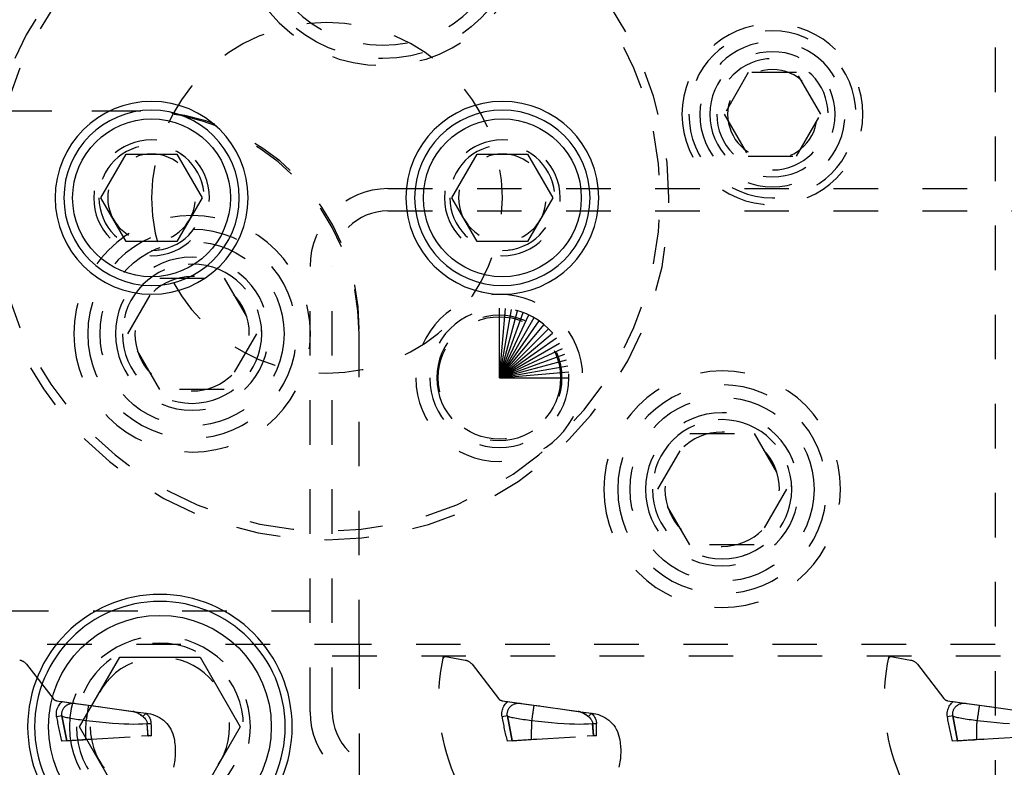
# Model space of a CAD drawing. Header units: inches. Extents: x 3 to 289, y 4 to 291.
# Tile 614 of 634: x 233.53 to 235.74, y 172.17 to 173.84. Entities that reach past the tile are written whole.
import ezdxf

# ---------------------------------------------------------------- set-up
doc = ezdxf.new("R2010")
doc.units = ezdxf.units.IN
doc.header["$LTSCALE"] = 0.5
doc.header["$MEASUREMENT"] = 0
doc.linetypes.add('HIDDEN', pattern=[0.225, 0.15, -0.075])
doc.layers.add('MFB', color=7, linetype='Continuous')

msp = doc.modelspace()

# ---------------------------------------------------------------- linework, layer by layer
at = {"layer": 'MFB', "color": 254, "linetype": 'HIDDEN'}
for p, q in [((235.721, 176.3821), (235.721, 165.3821)), ((235.1669, 173.7259), (235.1127, 173.6321)), ((235.2751, 173.7259), (235.1669, 173.7259)), ((235.3293, 173.6321), (235.2751, 173.7259)), ((233.8032, 173.6394), (231.7832, 173.6394)), ((233.7932, 173.6394), (231.7932, 173.6394)), ((235.1127, 173.6321), (235.1669, 173.5384)), ((235.2751, 173.5384), (235.3293, 173.6321)), ((235.1669, 173.5384), (235.2751, 173.5384)), ((234.358, 173.4652), (235.721, 173.4652)), ((234.358, 173.4152), (236.858, 173.4152)), ((234.183, 172.2902), (234.183, 173.2902)), ((234.233, 172.2902), (234.233, 173.2902)), ((233.7738, 173.1394), (233.846, 173.2644)), ((233.846, 173.2644), (233.9903, 173.2644)), ((233.9903, 173.2644), (234.0625, 173.1394)), ((233.846, 173.0144), (233.7738, 173.1394)), ((234.0625, 173.1394), (233.9903, 173.0144)), ((234.2932, 172.4419), (234.2932, 173.1494)), ((234.2932, 172.4419), (234.2932, 173.1394)), ((233.9903, 173.0144), (233.846, 173.0144)), ((234.9636, 172.7902), (235.0358, 172.9152)), ((235.0358, 172.9152), (235.1801, 172.9152)), ((235.1801, 172.9152), (235.2523, 172.7902)), ((235.0358, 172.6652), (234.9636, 172.7902)), ((235.2523, 172.7902), (235.1801, 172.6652)), ((235.1801, 172.6652), (235.0358, 172.6652)), ((233.2962, 172.5169), (234.183, 172.5169)), ((234.2932, 172.4419), (233.2932, 172.4419)), ((235.721, 172.4419), (234.2932, 172.4419)), ((234.2932, 172.4419), (234.2932, 172.1419)), ((234.2932, 172.4419), (234.2932, 172.1419)), ((236.733, 172.4152), (234.233, 172.4152)), ((234.483, 172.4152), (234.5312, 172.4067)), ((235.483, 172.4152), (235.5312, 172.4067)), ((233.5467, 172.3973), (233.606, 172.3202)), ((234.5467, 172.3973), (234.606, 172.3202)), ((235.5467, 172.3973), (235.606, 172.3202)), ((233.6142, 172.3155), (233.8195, 172.2866)), ((233.6147, 172.2946), (233.6156, 172.2975)), ((233.6156, 172.2975), (233.6168, 172.3004)), ((233.6168, 172.3004), (233.6181, 172.3029)), ((233.6181, 172.3029), (233.6195, 172.3054)), ((233.6195, 172.3054), (233.6212, 172.3077)), ((233.6212, 172.3077), (233.623, 172.3098)), ((233.623, 172.3098), (233.6249, 172.3118)), ((233.6249, 172.3118), (233.627, 172.3137)), ((233.627, 172.3137), (233.6565, 172.3095)), ((233.6278, 172.2952), (233.6285, 172.2966)), ((233.6285, 172.2966), (233.6293, 172.298)), ((233.6293, 172.298), (233.6302, 172.2993)), ((233.6302, 172.2993), (233.6315, 172.301)), ((233.6315, 172.301), (233.6329, 172.3025)), ((233.6329, 172.3025), (233.6345, 172.3039)), ((233.6345, 172.3039), (233.6362, 172.3052)), ((233.6362, 172.3052), (233.6379, 172.3063)), ((233.6379, 172.3063), (233.6398, 172.3073)), ((233.6398, 172.3073), (233.6417, 172.3081)), ((233.6417, 172.3081), (233.6436, 172.3087)), ((233.6436, 172.3087), (233.6455, 172.3092)), ((233.6455, 172.3092), (233.6479, 172.3096)), ((233.6479, 172.3096), (233.6501, 172.3098)), ((233.6501, 172.3098), (233.6524, 172.3099)), ((233.6524, 172.3099), (233.6545, 172.3098)), ((233.6545, 172.3098), (233.6565, 172.3095)), ((233.6565, 172.3095), (233.6857, 172.3054)), ((233.6565, 172.3095), (233.673, 172.3072)), ((233.673, 172.3072), (233.6778, 172.3065)), ((233.6841, 172.2961), (233.6839, 172.2945)), ((233.6843, 172.2977), (233.6841, 172.2961)), ((233.6846, 172.2991), (233.6843, 172.2977)), ((233.6848, 172.3004), (233.6846, 172.2991)), ((233.685, 172.3015), (233.6848, 172.3004)), ((233.6851, 172.3025), (233.685, 172.3015)), ((233.6853, 172.3034), (233.6851, 172.3025)), ((233.6854, 172.3041), (233.6853, 172.3034)), ((233.6855, 172.3047), (233.6854, 172.3041)), ((233.6856, 172.3051), (233.6855, 172.3047)), ((233.6857, 172.3053), (233.6856, 172.3051)), ((233.6857, 172.3054), (233.7817, 172.2919)), ((233.6857, 172.3054), (233.6985, 172.3036)), ((233.6857, 172.3054), (233.6857, 172.3053)), ((233.7547, 172.2957), (233.7693, 172.2937)), ((234.6142, 172.3155), (234.8195, 172.2866)), ((234.6147, 172.2946), (234.6156, 172.2975)), ((234.6156, 172.2975), (234.6168, 172.3004)), ((234.6168, 172.3004), (234.6181, 172.3029)), ((234.6181, 172.3029), (234.6195, 172.3054)), ((234.6195, 172.3054), (234.6212, 172.3077)), ((234.6212, 172.3077), (234.623, 172.3098)), ((234.623, 172.3098), (234.6249, 172.3118)), ((234.6249, 172.3118), (234.627, 172.3137)), ((234.627, 172.3137), (234.6565, 172.3095)), ((234.6278, 172.2952), (234.6285, 172.2966)), ((234.6285, 172.2966), (234.6293, 172.298)), ((234.6293, 172.298), (234.6302, 172.2993)), ((234.6302, 172.2993), (234.6315, 172.301)), ((234.6315, 172.301), (234.6329, 172.3025)), ((234.6329, 172.3025), (234.6345, 172.3039)), ((234.6345, 172.3039), (234.6362, 172.3052)), ((234.6362, 172.3052), (234.6379, 172.3063)), ((234.6379, 172.3063), (234.6398, 172.3073)), ((234.6398, 172.3073), (234.6417, 172.3081)), ((234.6417, 172.3081), (234.6436, 172.3087)), ((234.6436, 172.3087), (234.6455, 172.3092)), ((234.6455, 172.3092), (234.6479, 172.3096)), ((234.6479, 172.3096), (234.6501, 172.3098)), ((234.6501, 172.3098), (234.6524, 172.3099)), ((234.6524, 172.3099), (234.6545, 172.3098)), ((234.6545, 172.3098), (234.6565, 172.3095)), ((234.6565, 172.3095), (234.6857, 172.3054)), ((234.6565, 172.3095), (234.6731, 172.3072)), ((234.6731, 172.3072), (234.6778, 172.3065)), ((234.6841, 172.2961), (234.6839, 172.2945)), ((234.6843, 172.2977), (234.6841, 172.2961)), ((234.6846, 172.2991), (234.6843, 172.2977)), ((234.6848, 172.3004), (234.6846, 172.2991)), ((234.685, 172.3015), (234.6848, 172.3004)), ((234.6851, 172.3025), (234.685, 172.3015)), ((234.6853, 172.3034), (234.6851, 172.3025)), ((234.6854, 172.3041), (234.6853, 172.3034)), ((234.6855, 172.3047), (234.6854, 172.3041)), ((234.6856, 172.3051), (234.6855, 172.3047)), ((234.6857, 172.3053), (234.6856, 172.3051)), ((234.6857, 172.3054), (234.7817, 172.2919)), ((234.6857, 172.3054), (234.6985, 172.3036)), ((234.6857, 172.3054), (234.6857, 172.3053)), ((234.7547, 172.2957), (234.7693, 172.2937)), ((235.6142, 172.3155), (235.8195, 172.2866)), ((235.6147, 172.2946), (235.6156, 172.2975)), ((235.6156, 172.2975), (235.6168, 172.3004)), ((235.6168, 172.3004), (235.6181, 172.3029)), ((235.6181, 172.3029), (235.6195, 172.3054)), ((235.6195, 172.3054), (235.6212, 172.3077)), ((235.6212, 172.3077), (235.623, 172.3098)), ((235.623, 172.3098), (235.6249, 172.3118)), ((235.6249, 172.3118), (235.627, 172.3137)), ((235.627, 172.3137), (235.6565, 172.3095)), ((235.6278, 172.2952), (235.6285, 172.2966)), ((235.6285, 172.2966), (235.6293, 172.298)), ((235.6293, 172.298), (235.6302, 172.2993)), ((235.6302, 172.2993), (235.6315, 172.301)), ((235.6315, 172.301), (235.6329, 172.3025)), ((235.6329, 172.3025), (235.6345, 172.3039)), ((235.6345, 172.3039), (235.6362, 172.3052)), ((235.6362, 172.3052), (235.6379, 172.3063)), ((235.6379, 172.3063), (235.6398, 172.3073)), ((235.6398, 172.3073), (235.6417, 172.3081)), ((235.6417, 172.3081), (235.6436, 172.3087)), ((235.6436, 172.3087), (235.6455, 172.3092)), ((235.6455, 172.3092), (235.6479, 172.3096)), ((235.6479, 172.3096), (235.6501, 172.3098)), ((235.6501, 172.3098), (235.6524, 172.3099)), ((235.6524, 172.3099), (235.6545, 172.3098)), ((235.6545, 172.3098), (235.6565, 172.3095)), ((235.6565, 172.3095), (235.6857, 172.3054)), ((235.6841, 172.2961), (235.6839, 172.2945)), ((235.6843, 172.2977), (235.6841, 172.2961)), ((235.6846, 172.2991), (235.6843, 172.2977)), ((235.6848, 172.3004), (235.6846, 172.2991)), ((235.685, 172.3015), (235.6848, 172.3004)), ((235.6851, 172.3025), (235.685, 172.3015)), ((235.6853, 172.3034), (235.6851, 172.3025)), ((235.6854, 172.3041), (235.6853, 172.3034)), ((235.6855, 172.3047), (235.6854, 172.3041)), ((235.6856, 172.3051), (235.6855, 172.3047)), ((235.6857, 172.3053), (235.6856, 172.3051)), ((235.6857, 172.3054), (235.7817, 172.2919)), ((235.6857, 172.3054), (235.6857, 172.3053)), ((233.6135, 172.2854), (233.6136, 172.2885)), ((233.6136, 172.2823), (233.6135, 172.2854)), ((233.6136, 172.2885), (233.614, 172.2916)), ((233.614, 172.2792), (233.6136, 172.2823)), ((233.614, 172.2916), (233.6147, 172.2946)), ((233.626, 172.2812), (233.614, 172.2792)), ((233.626, 172.2812), (233.614, 172.2792)), ((233.6257, 172.286), (233.6258, 172.2875)), ((233.6257, 172.2844), (233.6257, 172.286)), ((233.6258, 172.2828), (233.6257, 172.2844)), ((233.6258, 172.2875), (233.626, 172.2891)), ((233.626, 172.2812), (233.6258, 172.2828)), ((233.626, 172.2891), (233.6263, 172.2907)), ((233.6367, 172.2255), (233.626, 172.2812)), ((233.626, 172.2812), (233.6367, 172.2255)), ((233.626, 172.2812), (233.6273, 172.2806)), ((233.6263, 172.2907), (233.6267, 172.2922)), ((233.6267, 172.2922), (233.6272, 172.2937)), ((233.6272, 172.2937), (233.6278, 172.2952)), ((233.6273, 172.2806), (233.629, 172.28)), ((233.629, 172.28), (233.6311, 172.2794)), ((233.6311, 172.2794), (233.6335, 172.2787)), ((233.6335, 172.2787), (233.6362, 172.2781)), ((233.6362, 172.2781), (233.6393, 172.2774)), ((233.6393, 172.2774), (233.6426, 172.2767)), ((233.6426, 172.2767), (233.6462, 172.2761)), ((233.6462, 172.2761), (233.65, 172.2754)), ((233.65, 172.2754), (233.654, 172.2748)), ((233.654, 172.2748), (233.6582, 172.2741)), ((233.6582, 172.2741), (233.6625, 172.2735)), ((233.6811, 172.2752), (233.6808, 172.2732)), ((233.6814, 172.2772), (233.6811, 172.2752)), ((233.6816, 172.2792), (233.6814, 172.2772)), ((233.6819, 172.2812), (233.6816, 172.2792)), ((233.6822, 172.2832), (233.6819, 172.2812)), ((233.6825, 172.2852), (233.6822, 172.2832)), ((233.6828, 172.2872), (233.6825, 172.2852)), ((233.6831, 172.2891), (233.6828, 172.2872)), ((233.6833, 172.291), (233.6831, 172.2891)), ((233.6836, 172.2928), (233.6833, 172.291)), ((233.6839, 172.2945), (233.6836, 172.2928)), ((233.7693, 172.2937), (233.7851, 172.2915)), ((233.7817, 172.2919), (233.7851, 172.2915)), ((233.7851, 172.2915), (233.8148, 172.2873)), ((233.7851, 172.2915), (233.7871, 172.2911)), ((233.7871, 172.2911), (233.7851, 172.2915)), ((233.7871, 172.2911), (233.7891, 172.2906)), ((233.7891, 172.2906), (233.7871, 172.2911)), ((233.7891, 172.2906), (233.7911, 172.29)), ((233.7911, 172.29), (233.7891, 172.2906)), ((233.7911, 172.29), (233.7931, 172.2892)), ((233.7931, 172.2892), (233.7911, 172.29)), ((233.7931, 172.2892), (233.795, 172.2883)), ((233.795, 172.2883), (233.7931, 172.2892)), ((233.795, 172.2883), (233.7969, 172.2873)), ((233.7969, 172.2873), (233.795, 172.2883)), ((233.7969, 172.2873), (233.7988, 172.2862)), ((233.7988, 172.2862), (233.7969, 172.2873)), ((233.7988, 172.2862), (233.8007, 172.285)), ((233.8007, 172.285), (233.7988, 172.2862)), ((233.8007, 172.285), (233.8025, 172.2838)), ((233.8025, 172.2838), (233.8007, 172.285)), ((233.8025, 172.2838), (233.8043, 172.2825)), ((233.8043, 172.2825), (233.8025, 172.2838)), ((233.8043, 172.2825), (233.806, 172.2812)), ((233.806, 172.2812), (233.8043, 172.2825)), ((233.806, 172.2812), (233.8078, 172.2799)), ((233.8078, 172.2799), (233.806, 172.2812)), ((233.8078, 172.2799), (233.8148, 172.2873)), ((233.8078, 172.2799), (233.8148, 172.2873)), ((233.8078, 172.2799), (233.8095, 172.2784)), ((233.8095, 172.2784), (233.8112, 172.2768)), ((233.8112, 172.2768), (233.8128, 172.2751)), ((233.8128, 172.2751), (233.8142, 172.2732)), ((233.8148, 172.2873), (233.8167, 172.2854)), ((233.8167, 172.2854), (233.8184, 172.2834)), ((233.8184, 172.2834), (233.8201, 172.2812)), ((233.8201, 172.2812), (233.8217, 172.2788)), ((233.8217, 172.2788), (233.8231, 172.2762)), ((233.8231, 172.2762), (233.8238, 172.2744)), ((233.8238, 172.2744), (233.8245, 172.2726)), ((234.6135, 172.2854), (234.6136, 172.2885)), ((234.6136, 172.2823), (234.6135, 172.2854)), ((234.6136, 172.2885), (234.614, 172.2916)), ((234.614, 172.2792), (234.6136, 172.2823)), ((234.614, 172.2916), (234.6147, 172.2946)), ((234.626, 172.2812), (234.614, 172.2792)), ((234.626, 172.2812), (234.614, 172.2792)), ((234.6257, 172.286), (234.6258, 172.2875)), ((234.6257, 172.2844), (234.6257, 172.286)), ((234.6258, 172.2828), (234.6257, 172.2844)), ((234.6258, 172.2875), (234.626, 172.2891)), ((234.626, 172.2812), (234.6258, 172.2828)), ((234.626, 172.2891), (234.6263, 172.2907)), ((234.6367, 172.2255), (234.626, 172.2812)), ((234.626, 172.2812), (234.6367, 172.2255)), ((234.626, 172.2812), (234.6273, 172.2806)), ((234.6263, 172.2907), (234.6267, 172.2922)), ((234.6267, 172.2922), (234.6272, 172.2937)), ((234.6272, 172.2937), (234.6278, 172.2952)), ((234.6273, 172.2806), (234.629, 172.28)), ((234.629, 172.28), (234.6311, 172.2794)), ((234.6311, 172.2794), (234.6335, 172.2787)), ((234.6335, 172.2787), (234.6362, 172.2781)), ((234.6362, 172.2781), (234.6393, 172.2774)), ((234.6393, 172.2774), (234.6426, 172.2767)), ((234.6426, 172.2767), (234.6462, 172.2761)), ((234.6462, 172.2761), (234.65, 172.2754)), ((234.65, 172.2754), (234.654, 172.2748)), ((234.654, 172.2748), (234.6582, 172.2741)), ((234.6582, 172.2741), (234.6625, 172.2735)), ((234.6811, 172.2752), (234.6808, 172.2732)), ((234.6814, 172.2772), (234.6811, 172.2752)), ((234.6816, 172.2792), (234.6814, 172.2772)), ((234.6819, 172.2812), (234.6816, 172.2792)), ((234.6822, 172.2832), (234.6819, 172.2812)), ((234.6825, 172.2852), (234.6822, 172.2832)), ((234.6828, 172.2872), (234.6825, 172.2852)), ((234.6831, 172.2891), (234.6828, 172.2872)), ((234.6833, 172.291), (234.6831, 172.2891)), ((234.6836, 172.2928), (234.6833, 172.291)), ((234.6839, 172.2945), (234.6836, 172.2928)), ((234.7693, 172.2937), (234.7851, 172.2915)), ((234.7817, 172.2919), (234.7851, 172.2915)), ((234.7851, 172.2915), (234.8148, 172.2873)), ((234.7851, 172.2915), (234.7871, 172.2911)), ((234.7871, 172.2911), (234.7851, 172.2915)), ((234.7871, 172.2911), (234.7891, 172.2906)), ((234.7891, 172.2906), (234.7871, 172.2911)), ((234.7891, 172.2906), (234.7911, 172.29)), ((234.7911, 172.29), (234.7891, 172.2906)), ((234.7911, 172.29), (234.7931, 172.2892)), ((234.7931, 172.2892), (234.7911, 172.29)), ((234.7931, 172.2892), (234.795, 172.2883)), ((234.795, 172.2883), (234.7931, 172.2892)), ((234.795, 172.2883), (234.7969, 172.2873)), ((234.7969, 172.2873), (234.795, 172.2883)), ((234.7969, 172.2873), (234.7988, 172.2862)), ((234.7988, 172.2862), (234.7969, 172.2873)), ((234.7988, 172.2862), (234.8007, 172.285)), ((234.8007, 172.285), (234.7988, 172.2862)), ((234.8007, 172.285), (234.8025, 172.2838)), ((234.8025, 172.2838), (234.8007, 172.285)), ((234.8025, 172.2838), (234.8043, 172.2825)), ((234.8043, 172.2825), (234.8025, 172.2838)), ((234.8043, 172.2825), (234.806, 172.2812)), ((234.806, 172.2812), (234.8043, 172.2825)), ((234.806, 172.2812), (234.8078, 172.2799)), ((234.8078, 172.2799), (234.806, 172.2812)), ((234.8078, 172.2799), (234.8148, 172.2873)), ((234.8078, 172.2799), (234.8148, 172.2873)), ((234.8078, 172.2799), (234.8095, 172.2784)), ((234.8095, 172.2784), (234.8112, 172.2768)), ((234.8112, 172.2768), (234.8128, 172.2751)), ((234.8128, 172.2751), (234.8142, 172.2732)), ((234.8148, 172.2873), (234.8167, 172.2854)), ((234.8167, 172.2854), (234.8184, 172.2834)), ((234.8184, 172.2834), (234.8201, 172.2812)), ((234.8201, 172.2812), (234.8217, 172.2788)), ((234.8217, 172.2788), (234.8231, 172.2762)), ((234.8231, 172.2762), (234.8238, 172.2744)), ((234.8238, 172.2744), (234.8245, 172.2726)), ((235.6135, 172.2854), (235.6136, 172.2885)), ((235.6136, 172.2823), (235.6135, 172.2854)), ((235.6136, 172.2885), (235.614, 172.2916)), ((235.614, 172.2792), (235.6136, 172.2823)), ((235.614, 172.2916), (235.6147, 172.2946)), ((235.626, 172.2812), (235.614, 172.2792)), ((235.626, 172.2812), (235.614, 172.2792)), ((235.6257, 172.286), (235.6258, 172.2875)), ((235.6257, 172.2844), (235.6257, 172.286)), ((235.6258, 172.2828), (235.6257, 172.2844)), ((235.6258, 172.2875), (235.626, 172.2891)), ((235.626, 172.2812), (235.6258, 172.2828)), ((235.626, 172.2891), (235.6263, 172.2907)), ((235.6367, 172.2255), (235.626, 172.2812)), ((235.626, 172.2812), (235.6367, 172.2255)), ((235.626, 172.2812), (235.6273, 172.2806)), ((235.6263, 172.2907), (235.6267, 172.2922)), ((235.6267, 172.2922), (235.6272, 172.2937)), ((235.6272, 172.2937), (235.6278, 172.2952)), ((235.6273, 172.2806), (235.629, 172.28)), ((235.629, 172.28), (235.6311, 172.2794)), ((235.6311, 172.2794), (235.6335, 172.2787)), ((235.6335, 172.2787), (235.6362, 172.2781)), ((235.6362, 172.2781), (235.6393, 172.2774)), ((235.6393, 172.2774), (235.6426, 172.2767)), ((235.6426, 172.2767), (235.6462, 172.2761)), ((235.6462, 172.2761), (235.65, 172.2754)), ((235.65, 172.2754), (235.654, 172.2748)), ((235.654, 172.2748), (235.6582, 172.2741)), ((235.6582, 172.2741), (235.6625, 172.2735)), ((235.6811, 172.2752), (235.6808, 172.2732)), ((235.6814, 172.2772), (235.6811, 172.2752)), ((235.6816, 172.2792), (235.6814, 172.2772)), ((235.6819, 172.2812), (235.6816, 172.2792)), ((235.6822, 172.2832), (235.6819, 172.2812)), ((235.6825, 172.2852), (235.6822, 172.2832)), ((235.6828, 172.2872), (235.6825, 172.2852)), ((235.6831, 172.2891), (235.6828, 172.2872)), ((235.6833, 172.291), (235.6831, 172.2891)), ((235.6836, 172.2928), (235.6833, 172.291)), ((235.6839, 172.2945), (235.6836, 172.2928)), ((233.6625, 172.2735), (233.6669, 172.2729)), ((233.6669, 172.2729), (233.6714, 172.2724)), ((233.6714, 172.2724), (233.676, 172.2718)), ((233.676, 172.2718), (233.6806, 172.2713)), ((233.6808, 172.2732), (233.6806, 172.2713)), ((233.6806, 172.2713), (233.6954, 172.2696)), ((233.6954, 172.2696), (233.7102, 172.268)), ((233.7102, 172.268), (233.7249, 172.2665)), ((233.7249, 172.2665), (233.7393, 172.2653)), ((233.7393, 172.2653), (233.7535, 172.2643)), ((233.7535, 172.2643), (233.7651, 172.2636)), ((233.7651, 172.2636), (233.7764, 172.2632)), ((233.7764, 172.2632), (233.7873, 172.2631)), ((233.7873, 172.2631), (233.7979, 172.2632)), ((233.7979, 172.2632), (233.8079, 172.2636)), ((233.8079, 172.2636), (233.8174, 172.2644)), ((233.8142, 172.2732), (233.8151, 172.2719)), ((233.8151, 172.2719), (233.8158, 172.2705)), ((233.8158, 172.2705), (233.8164, 172.269)), ((233.8164, 172.269), (233.8168, 172.2679)), ((233.8168, 172.2679), (233.8171, 172.2667)), ((233.8171, 172.2667), (233.8173, 172.2656)), ((233.8173, 172.2656), (233.8174, 172.2644)), ((233.8174, 172.2644), (233.8259, 172.2645)), ((233.8174, 172.2644), (233.8259, 172.2645)), ((233.8194, 172.2365), (233.8174, 172.2644)), ((233.8245, 172.2726), (233.8251, 172.2707)), ((233.8251, 172.2707), (233.8255, 172.2687)), ((233.8255, 172.2687), (233.8258, 172.2666)), ((233.8258, 172.2666), (233.8259, 172.2645)), ((234.6625, 172.2735), (234.6669, 172.2729)), ((234.6669, 172.2729), (234.6714, 172.2724)), ((234.6714, 172.2724), (234.676, 172.2718)), ((234.676, 172.2718), (234.6806, 172.2713)), ((234.6808, 172.2732), (234.6806, 172.2713)), ((234.6806, 172.2713), (234.6954, 172.2696)), ((234.6954, 172.2696), (234.7102, 172.268)), ((234.7102, 172.268), (234.7249, 172.2665)), ((234.7249, 172.2665), (234.7393, 172.2653)), ((234.7393, 172.2653), (234.7535, 172.2643)), ((234.7535, 172.2643), (234.7651, 172.2636)), ((234.7651, 172.2636), (234.7764, 172.2632)), ((234.7764, 172.2632), (234.7873, 172.2631)), ((234.7873, 172.2631), (234.7979, 172.2632)), ((234.7979, 172.2632), (234.8079, 172.2636)), ((234.8079, 172.2636), (234.8174, 172.2644)), ((234.8142, 172.2732), (234.8151, 172.2719)), ((234.8151, 172.2719), (234.8158, 172.2705)), ((234.8158, 172.2705), (234.8164, 172.269)), ((234.8164, 172.269), (234.8168, 172.2679)), ((234.8168, 172.2679), (234.8171, 172.2667)), ((234.8171, 172.2667), (234.8173, 172.2656)), ((234.8173, 172.2656), (234.8174, 172.2644)), ((234.8174, 172.2644), (234.8259, 172.2645)), ((234.8174, 172.2644), (234.8259, 172.2645)), ((234.8194, 172.2365), (234.8174, 172.2644)), ((234.8245, 172.2726), (234.8251, 172.2707)), ((234.8251, 172.2707), (234.8255, 172.2687)), ((234.8255, 172.2687), (234.8258, 172.2666)), ((234.8258, 172.2666), (234.8259, 172.2645)), ((235.6625, 172.2735), (235.6669, 172.2729)), ((235.6669, 172.2729), (235.6714, 172.2724)), ((235.6714, 172.2724), (235.676, 172.2718)), ((235.676, 172.2718), (235.6806, 172.2713)), ((235.6808, 172.2732), (235.6806, 172.2713)), ((235.6806, 172.2713), (235.6954, 172.2696)), ((235.6954, 172.2696), (235.7102, 172.268)), ((235.7102, 172.268), (235.7249, 172.2665)), ((235.7249, 172.2665), (235.7393, 172.2653)), ((235.7393, 172.2653), (235.7535, 172.2643)), ((233.6794, 172.228), (233.8194, 172.2365)), ((233.8197, 172.2365), (233.805, 172.2356)), ((233.8264, 172.2369), (233.8194, 172.2365)), ((233.8194, 172.2365), (233.8203, 172.2366)), ((233.8264, 172.2369), (233.8233, 172.2368)), ((233.8259, 172.2369), (233.8264, 172.2369)), ((234.6794, 172.228), (234.8194, 172.2365)), ((234.8197, 172.2365), (234.8051, 172.2356)), ((234.8264, 172.2369), (234.8194, 172.2365)), ((234.8264, 172.2369), (234.8233, 172.2368)), ((235.6794, 172.228), (235.8194, 172.2365)), ((233.6367, 172.2255), (233.6255, 172.2248)), ((233.6367, 172.2255), (233.6794, 172.228)), ((233.6367, 172.2255), (233.6466, 172.2261)), ((233.6956, 172.229), (233.6373, 172.2255)), ((233.6537, 172.2265), (233.6552, 172.2266)), ((233.6573, 172.2267), (233.674, 172.2277)), ((234.6367, 172.2255), (234.6255, 172.2248)), ((234.6367, 172.2255), (234.6794, 172.228)), ((234.6956, 172.229), (234.6373, 172.2255)), ((235.6367, 172.2255), (235.6255, 172.2248)), ((235.6367, 172.2255), (235.6794, 172.228)), ((235.6367, 172.2255), (235.6373, 172.2255)), ((235.6956, 172.229), (235.6373, 172.2255)), ((235.6537, 172.2265), (235.6552, 172.2266)), ((235.6573, 172.2267), (235.674, 172.2277)), ((235.6794, 172.228), (235.6959, 172.229))]:
    msp.add_line(p, q, dxfattribs=at)
at = {"layer": 'MFB', "color": 132, "linetype": 'Continuous'}
for p, q in [((233.7136, 173.4446), (233.7705, 173.543)), ((233.7705, 173.543), (233.8841, 173.543)), ((233.8841, 173.543), (233.941, 173.4446)), ((234.501, 173.4446), (234.5579, 173.543)), ((234.5579, 173.543), (234.6715, 173.543)), ((234.6715, 173.543), (234.7284, 173.4446)), ((233.7705, 173.3462), (233.7136, 173.4446)), ((233.941, 173.4446), (233.8841, 173.3462)), ((234.5579, 173.3462), (234.501, 173.4446)), ((234.7284, 173.4446), (234.6715, 173.3462)), ((233.8841, 173.3462), (233.7705, 173.3462)), ((234.6715, 173.3462), (234.5579, 173.3462)), ((233.6656, 172.2571), (233.7558, 172.4134)), ((233.7558, 172.4134), (233.9362, 172.4134)), ((233.9362, 172.4134), (234.0264, 172.2571)), ((233.7558, 172.1009), (233.6656, 172.2571)), ((234.0264, 172.2571), (233.9362, 172.1009))]:
    msp.add_line(p, q, dxfattribs=at)
at = {"layer": 'MFB', "color": 100, "linetype": 'Continuous'}
for q in [(234.608, 173.1965), (234.6216, 173.1959), (234.6351, 173.1941), (234.6484, 173.1912), (234.6614, 173.1871), (234.674, 173.1818), (234.6861, 173.1756), (234.6976, 173.1682), (234.7084, 173.1599), (234.7184, 173.1507), (234.7276, 173.1407), (234.7359, 173.1299), (234.7433, 173.1184), (234.7496, 173.1063), (234.7548, 173.0937), (234.7589, 173.0807), (234.7618, 173.0674), (234.7636, 173.0539), (234.7642, 173.0402)]:
    msp.add_line((234.608, 173.0402), q, dxfattribs=at)
at = {"layer": 'MFB', "color": 254, "linetype": 'HIDDEN', "extrusion": (0, 0, -1)}
for centre, radius in [((-234.346, 174.0696), 0.3281), ((-234.346, 174.0696), 0.2825), ((-234.221, 173.4446), 0.7677), ((-234.221, 173.4446), 0.748), ((-234.221, 173.4446), 0.3937), ((-235.221, 173.6321), 0.2031), ((-235.221, 173.6321), 0.1875), ((-235.221, 173.6321), 0.163), ((-235.221, 173.6321), 0.1406), ((-235.221, 173.6321), 0.125), ((-235.221, 173.6321), 0.1005), ((-233.8273, 173.4446), 0.1299), ((-233.8273, 173.4446), 0.1181), ((-234.6147, 173.4446), 0.1299), ((-234.6147, 173.4446), 0.1181), ((-233.8273, 173.4446), 0.0984), ((-234.6147, 173.4446), 0.0984), ((-233.9182, 173.1394), 0.2656), ((-233.9182, 173.1394), 0.2344), ((-233.9182, 173.1394), 0.1719), ((-233.9182, 173.1394), 0.1563), ((-233.9182, 173.1394), 0.1285), ((-234.608, 173.0402), 0.1875), ((-234.608, 173.0402), 0.1563), ((-234.608, 173.0402), 0.1406), ((-235.108, 172.7902), 0.2656), ((-235.108, 172.7902), 0.2344), ((-235.108, 172.7902), 0.1719), ((-235.108, 172.7902), 0.1563), ((-235.108, 172.7902), 0.1285), ((-233.846, 172.2571), 0.2031), ((-233.846, 172.2571), 0.1875), ((-233.846, 172.2571), 0.1563)]:
    msp.add_circle(centre, radius, dxfattribs=at)
at = {"layer": 'MFB', "color": 254, "linetype": 'HIDDEN'}
for centre, radius in [((234.346, 174.0696), 0.3125), ((233.9182, 173.1394), 0.2066), ((234.608, 173.0402), 0.1375), ((235.108, 172.7902), 0.2066)]:
    msp.add_circle(centre, radius, dxfattribs=at)
at = {"layer": 'MFB', "color": 254, "linetype": 'Continuous', "extrusion": (0, 0, -1)}
for centre, radius in [((-233.8273, 173.4446), 0.2165), ((-234.6147, 173.4446), 0.2165), ((-233.846, 172.2571), 0.2969)]:
    msp.add_circle(centre, radius, dxfattribs=at)
at = {"layer": 'MFB', "color": 132, "linetype": 'Continuous', "extrusion": (0, 0, -1)}
for centre, radius in [((-233.8273, 173.4446), 0.1969), ((-234.6147, 173.4446), 0.1969), ((-233.846, 172.2571), 0.2812)]:
    msp.add_circle(centre, radius, dxfattribs=at)
at = {"layer": 'MFB', "color": 132, "linetype": 'Continuous'}
for centre, radius in [((233.8273, 173.4446), 0.1772), ((234.6147, 173.4446), 0.1772), ((233.846, 172.2571), 0.25)]:
    msp.add_circle(centre, radius, dxfattribs=at)
at = {"layer": 'MFB', "color": 254, "linetype": 'HIDDEN'}
for centre, radius, start, end in [((235.221, 173.6321), 0.125, 270, 180), ((233.7932, 173.1394), 0.5, 0, 90), ((233.8032, 173.1494), 0.49, 0, 90), ((233.8273, 173.4446), 0.1181, 270, 180), ((234.6147, 173.4446), 0.1181, 270, 180), ((234.358, 173.2902), 0.175, 90, 180), ((234.358, 173.2902), 0.125, 90, 180), ((233.9182, 173.1394), 0.1563, 270, 180), ((235.108, 172.7902), 0.1563, 270, 180), ((234.4874, 172.4087), 0.00571, 79.9742, 168.1032), ((235.4874, 172.4087), 0.00571, 79.9742, 168.1032), ((233.6159, 172.3279), 0.0125, 217.5885, 262), ((234.6159, 172.3279), 0.0125, 217.5885, 262), ((235.6159, 172.3279), 0.0125, 217.5885, 262), ((234.2095, 172.3769), 0.6035, 189.3125, 194.5981), ((234.358, 172.2902), 0.175, 180, 270), ((234.358, 172.2902), 0.125, 180, 270), ((235.2095, 172.3769), 0.6035, 189.3125, 194.5981), ((246.2262, 172.477), 12.4021, 180.98189, 181.10926), ((235.3525, 172.2322), 0.673, 176.6632, 180.3504), ((239.1768, 172.5715), 4.3703, 184.0304, 184.3965)]:
    msp.add_arc(centre, radius, start, end, dxfattribs=at)
at = {"layer": 'MFB', "color": 254, "linetype": 'HIDDEN', "extrusion": (0, 0, -1)}
for centre, radius, start, end in [((-233.5268, 172.3821), 0.025, 100.0258, 142.4115), ((-234.9105, 172.3195), 0.4382, 336.9304, 12.6192), ((-234.5268, 172.3821), 0.025, 100.0258, 142.4115), ((-235.9105, 172.3195), 0.4382, 336.9304, 12.6192), ((-235.5268, 172.3821), 0.025, 100.0258, 142.4115), ((-233.8099, 172.2184), 0.0689, 98, 169.7316), ((-234.8099, 172.2184), 0.0689, 98, 169.7316), ((-236.2095, 172.3769), 0.6035, 345.4019, 350.6875), ((-234.3525, 172.2322), 0.673, 359.6496, 3.3368), ((-238.1768, 172.5715), 4.3703, 355.6035, 355.9696), ((-247.2262, 172.477), 12.4021, 358.89074, 359.01811), ((-236.3525, 172.2322), 0.673, 359.6496, 3.3368), ((-233.7179, 172.2017), 0.1625, 169.7316, 192.7468), ((-234.7179, 172.2017), 0.1625, 169.7316, 192.7468)]:
    msp.add_arc(centre, radius, start, end, dxfattribs=at)

doc.saveas('drawing.dxf')
